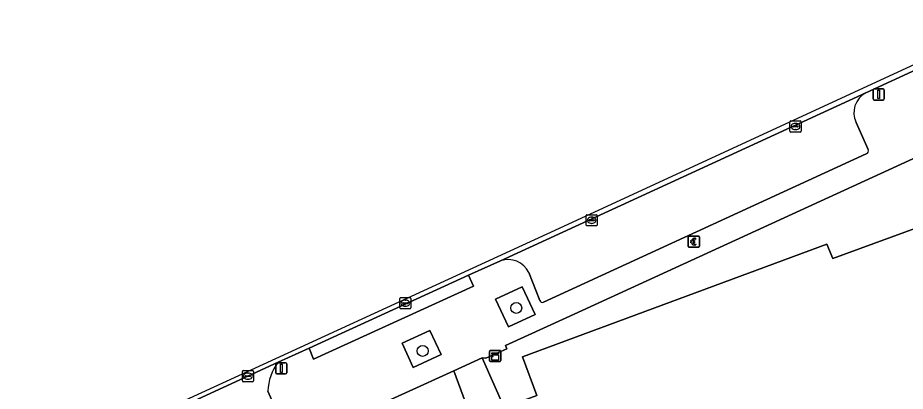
# Model space of a CAD drawing. Extents: x 160806 to 161707, y 383696 to 384148.
# Drawn here: x 161003.1 to 161082.8, y 383996.3 to 384029.9 of the extents above; entities that cross this region are included whole.
import ezdxf

# ---------------------------------------------------------------- set-up
doc = ezdxf.new("R2010")
doc.units = 0
for name, color, linetype in [('IMGEO_Betaalautomaat', 7, 'Continuous'), ('IMGEO_Boom', 7, 'Continuous'), ('IMGEO_Groenvoorziening', 7, 'Continuous'), ('IMGEO_Kast', 7, 'Continuous'), ('IMGEO_Kolk', 7, 'Continuous'), ('IMGEO_Lichtmast', 7, 'Continuous'), ('IMGEO_Pand', 7, 'Continuous'), ('IMGEO_Parkeervlak_open', 7, 'Continuous'), ('IMGEO_Rijbaan_lokaal_open', 7, 'Continuous'), ('IMGEO_Terreindeel_gesloten', 7, 'Continuous'), ('IMGEO_Voetpad_open', 7, 'Continuous')]:
    doc.layers.add(name, color=color, linetype=linetype)

msp = doc.modelspace()

# ---------------------------------------------------------------- linework, layer by layer
at = {"layer": 'IMGEO_Betaalautomaat'}
for p, q in [((161063.316, 384009.33), (161063.316, 384010.171)), ((161063.316, 384010.171), (161063.316, 384009.33)), ((161063.391, 384010.254), (161064.232, 384010.254)), ((161064.232, 384010.254), (161063.391, 384010.254)), ((161063.599, 384009.718), (161063.599, 384009.786)), ((161063.72, 384009.786), (161063.72, 384009.718)), ((161063.978, 384010.059), (161063.961, 384009.959)), ((161063.965, 384009.553), (161063.987, 384009.466)), ((161064.315, 384010.18), (161064.315, 384009.339)), ((161064.315, 384009.339), (161064.315, 384010.18)), ((161064.241, 384009.255), (161063.4, 384009.255)), ((161063.4, 384009.255), (161064.241, 384009.255))]:
    msp.add_line(p, q, dxfattribs=at)
for points in [[(161063.599, 384009.786), (161063.53, 384009.786), (161063.53, 384009.855), (161063.609, 384009.855)], [(161063.604, 384009.649), (161063.53, 384009.649), (161063.53, 384009.718), (161063.599, 384009.718)], [(161063.731, 384009.855), (161063.878, 384009.855), (161063.878, 384009.786), (161063.72, 384009.786)], [(161063.72, 384009.718), (161063.878, 384009.718), (161063.878, 384009.649), (161063.734, 384009.649)]]:
    msp.add_lwpolyline(points, dxfattribs=at)
for centre, radius, start, end in [((161063.394, 384010.177), 0.0779, 92.4484, 184.28452), ((161063.394, 384010.177), 0.0779, 92.4484, 184.28452), ((161063.865, 384009.704), 0.267, 191.80956, 297.03891), ((161063.892, 384009.779), 0.293, 73.01398, 165.01395), ((161063.898, 384009.792), 0.179, 69.32359, 159.56827), ((161063.898, 384009.719), 0.179, 202.76249, 291.86925), ((161064.238, 384010.177), 0.0779, 2.4484, 94.28452), ((161064.238, 384010.177), 0.0779, 2.4484, 94.28452), ((161063.394, 384009.333), 0.0779, 182.4484, 274.28452), ((161063.394, 384009.333), 0.0779, 182.4484, 274.28452), ((161064.238, 384009.333), 0.0779, 272.4484, 4.28452), ((161064.238, 384009.333), 0.0779, 272.4484, 4.28452)]:
    msp.add_arc(centre, radius, start, end, dxfattribs=at)
at = {"layer": 'IMGEO_Boom'}
for centre in [(161047.853, 384003.81), (161039.444, 383999.943)]:
    msp.add_circle(centre, 0.489, dxfattribs=at)
at = {"layer": 'IMGEO_Groenvoorziening'}
for points in [[(161047.149, 384002.096), (161049.552, 384003.214), (161048.395, 384005.701), (161045.993, 384004.583)], [(161038.583, 383998.463), (161041.104, 383999.639), (161040.102, 384001.774), (161037.607, 384000.63)]]:
    msp.add_lwpolyline(points, close=True, dxfattribs=at)
at = {"layer": 'IMGEO_Kast'}
for p, q in [((161045.53, 383999.994), (161046.371, 383999.994)), ((161046.371, 383999.994), (161045.53, 383999.994)), ((161045.455, 383999.069), (161045.455, 383999.91)), ((161045.455, 383999.91), (161045.455, 383999.069)), ((161046.455, 383999.919), (161046.455, 383999.078)), ((161046.455, 383999.078), (161046.455, 383999.919)), ((161046.38, 383998.994), (161045.539, 383998.994)), ((161045.539, 383998.994), (161046.38, 383998.994))]:
    msp.add_line(p, q, dxfattribs=at)
for points in [[(161045.65, 383999.784), (161046.25, 383999.784), (161046.25, 383999.699), (161045.65, 383999.699), (161045.65, 383999.784)], [(161045.65, 383999.609), (161046.25, 383999.609), (161046.25, 383999.12), (161045.65, 383999.12), (161045.65, 383999.609)]]:
    msp.add_lwpolyline(points, dxfattribs=at)
msp.add_circle((161045.734, 383999.458), 0.0377, dxfattribs=at)
for centre, start, end in [((161045.533, 383999.916), 92.4484, 184.28452), ((161045.533, 383999.916), 92.4484, 184.28452), ((161046.377, 383999.916), 2.4484, 94.28452), ((161046.377, 383999.916), 2.4484, 94.28452), ((161045.533, 383999.072), 182.4484, 274.28452), ((161045.533, 383999.072), 182.4484, 274.28452), ((161046.377, 383999.072), 272.4484, 4.28452), ((161046.377, 383999.072), 272.4484, 4.28452)]:
    msp.add_arc(centre, 0.0779, start, end, dxfattribs=at)
at = {"layer": 'IMGEO_Kolk'}
for p, q in [((161072.447, 384019.675), (161072.447, 384020.527)), ((161072.522, 384020.601), (161073.374, 384020.601)), ((161072.706, 384020.095), (161072.706, 384020.107)), ((161073.144, 384020.058), (161072.746, 384020.058)), ((161072.749, 384020.144), (161073.147, 384020.144)), ((161072.935, 384020.381), (161072.96, 384020.381)), ((161073.19, 384020.107), (161073.19, 384020.095)), ((161073.448, 384020.527), (161073.448, 384019.675)), ((161073.374, 384019.601), (161072.522, 384019.601)), ((161072.958, 384019.821), (161072.933, 384019.821)), ((161054.131, 384011.25), (161054.131, 384012.102)), ((161054.206, 384012.176), (161055.058, 384012.176)), ((161054.619, 384011.956), (161054.644, 384011.956)), ((161055.132, 384012.102), (161055.132, 384011.25)), ((161055.058, 384011.176), (161054.206, 384011.176)), ((161054.39, 384011.67), (161054.39, 384011.682)), ((161054.828, 384011.633), (161054.43, 384011.633)), ((161054.433, 384011.719), (161054.831, 384011.719)), ((161054.642, 384011.396), (161054.617, 384011.396)), ((161054.874, 384011.682), (161054.874, 384011.67)), ((161037.386, 384003.805), (161037.386, 384004.657)), ((161037.461, 384004.731), (161038.313, 384004.731)), ((161037.645, 384004.225), (161037.645, 384004.237)), ((161038.083, 384004.188), (161037.685, 384004.188)), ((161037.688, 384004.274), (161038.086, 384004.274)), ((161037.874, 384004.511), (161037.899, 384004.511)), ((161038.129, 384004.237), (161038.129, 384004.225)), ((161038.387, 384004.657), (161038.387, 384003.805)), ((161038.313, 384003.731), (161037.461, 384003.731)), ((161037.897, 384003.951), (161037.872, 384003.951)), ((161023.24, 383997.256), (161023.24, 383998.108)), ((161023.315, 383998.182), (161024.167, 383998.182)), ((161023.499, 383997.676), (161023.499, 383997.688)), ((161023.937, 383997.639), (161023.539, 383997.639)), ((161023.542, 383997.725), (161023.94, 383997.725)), ((161023.728, 383997.962), (161023.753, 383997.962)), ((161023.983, 383997.688), (161023.983, 383997.676)), ((161024.241, 383998.108), (161024.241, 383997.256)), ((161024.167, 383997.182), (161023.315, 383997.182)), ((161023.751, 383997.402), (161023.726, 383997.402))]:
    msp.add_line(p, q, dxfattribs=at)
for points in [[(161072.447, 384019.675), (161072.447, 384020.527)], [(161072.522, 384020.601), (161073.374, 384020.601)], [(161073.448, 384020.527), (161073.448, 384019.675)], [(161073.374, 384019.601), (161072.522, 384019.601)], [(161054.131, 384011.25), (161054.131, 384012.102)], [(161054.206, 384012.176), (161055.058, 384012.176)], [(161055.132, 384012.102), (161055.132, 384011.25)], [(161055.058, 384011.176), (161054.206, 384011.176)], [(161037.386, 384003.805), (161037.386, 384004.657)], [(161037.461, 384004.731), (161038.313, 384004.731)], [(161038.387, 384004.657), (161038.387, 384003.805)], [(161038.313, 384003.731), (161037.461, 384003.731)], [(161023.24, 383997.256), (161023.24, 383998.108)], [(161023.315, 383998.182), (161024.167, 383998.182)], [(161024.241, 383998.108), (161024.241, 383997.256)], [(161024.167, 383997.182), (161023.315, 383997.182)]]:
    msp.add_lwpolyline(points, dxfattribs=at)
for centre, radius, start, end in [((161072.524, 384020.525), 0.0765, 91.55205, 178.44795), ((161072.524, 384020.525), 0.0765, 91.55205, 178.44795), ((161072.746, 384020.104), 0.0403, 85.87752, 175.75265), ((161072.743, 384020.094), 0.0366, 178.93798, 274.71019), ((161073.147, 384020.101), 0.043, 264.86636, 352.45326), ((161073.151, 384020.106), 0.0386, 1.73085, 96.63898), ((161073.372, 384020.525), 0.0765, 1.55205, 88.44795), ((161073.372, 384020.525), 0.0765, 1.55205, 88.44795), ((161072.524, 384019.677), 0.0765, 181.55205, 268.44795), ((161072.524, 384019.677), 0.0765, 181.55205, 268.44795), ((161073.372, 384019.677), 0.0765, 271.55205, 358.44795), ((161073.372, 384019.677), 0.0765, 271.55205, 358.44795), ((161054.208, 384012.1), 0.0765, 91.55205, 178.44795), ((161054.208, 384012.1), 0.0765, 91.55205, 178.44795), ((161055.056, 384012.1), 0.0765, 1.55205, 88.44795), ((161055.056, 384012.1), 0.0765, 1.55205, 88.44795), ((161054.208, 384011.252), 0.0765, 181.55205, 268.44795), ((161054.208, 384011.252), 0.0765, 181.55205, 268.44795), ((161054.43, 384011.679), 0.0403, 85.87752, 175.75265), ((161054.427, 384011.669), 0.0366, 178.93798, 274.71019), ((161054.831, 384011.676), 0.043, 264.86636, 352.45326), ((161054.835, 384011.681), 0.0386, 1.73085, 96.63898), ((161055.056, 384011.252), 0.0765, 271.55205, 358.44795), ((161055.056, 384011.252), 0.0765, 271.55205, 358.44795), ((161037.463, 384004.655), 0.0765, 91.55205, 178.44795), ((161037.463, 384004.655), 0.0765, 91.55205, 178.44795), ((161037.685, 384004.234), 0.0403, 85.87752, 175.75265), ((161037.682, 384004.224), 0.0366, 178.93798, 274.71019), ((161038.086, 384004.231), 0.043, 264.86636, 352.45326), ((161038.09, 384004.236), 0.0386, 1.73085, 96.63898), ((161038.311, 384004.655), 0.0765, 1.55205, 88.44795), ((161038.311, 384004.655), 0.0765, 1.55205, 88.44795), ((161037.463, 384003.807), 0.0765, 181.55205, 268.44795), ((161037.463, 384003.807), 0.0765, 181.55205, 268.44795), ((161038.311, 384003.807), 0.0765, 271.55205, 358.44795), ((161038.311, 384003.807), 0.0765, 271.55205, 358.44795), ((161023.317, 383998.106), 0.0765, 91.55205, 178.44795), ((161023.317, 383998.106), 0.0765, 91.55205, 178.44795), ((161023.539, 383997.685), 0.0403, 85.87752, 175.75265), ((161023.536, 383997.675), 0.0366, 178.93798, 274.71019), ((161023.94, 383997.682), 0.043, 264.86636, 352.45326), ((161023.944, 383997.687), 0.0386, 1.73085, 96.63898), ((161024.165, 383998.106), 0.0765, 1.55205, 88.44795), ((161024.165, 383998.106), 0.0765, 1.55205, 88.44795), ((161023.317, 383997.258), 0.0765, 181.55205, 268.44795), ((161023.317, 383997.258), 0.0765, 181.55205, 268.44795), ((161024.165, 383997.258), 0.0765, 271.55205, 358.44795), ((161024.165, 383997.258), 0.0765, 271.55205, 358.44795)]:
    msp.add_arc(centre, radius, start, end, dxfattribs=at)
for centre, major_axis, ratio, start_param, end_param in [((161072.934, 384020.101), (-0.387, 0.002), 0.722429, 4.712389, 7.853982), ((161072.959, 384020.101), (-0.39, 0.002), 0.717154, 1.570796, 4.712389), ((161054.618, 384011.676), (-0.387, 0.002), 0.722429, 4.712389, 7.853982), ((161054.643, 384011.676), (-0.39, 0.002), 0.717154, 1.570796, 4.712389), ((161037.873, 384004.231), (-0.387, 0.002), 0.722429, 4.712389, 7.853982), ((161037.898, 384004.231), (-0.39, 0.002), 0.717154, 1.570796, 4.712389), ((161023.727, 383997.682), (-0.387, 0.002), 0.722429, 4.712389, 7.853982), ((161023.752, 383997.682), (-0.39, 0.002), 0.717154, 1.570796, 4.712389)]:
    msp.add_ellipse(centre, major_axis=major_axis, ratio=ratio, start_param=start_param, end_param=end_param, dxfattribs=at)
at = {"layer": 'IMGEO_Lichtmast'}
for p, q in [((161079.923, 384022.575), (161079.923, 384023.375)), ((161079.923, 384023.375), (161079.923, 384022.575)), ((161080.023, 384023.475), (161080.813, 384023.475)), ((161080.813, 384023.475), (161080.023, 384023.475)), ((161080.913, 384023.375), (161080.913, 384022.575)), ((161080.913, 384022.575), (161080.913, 384023.375)), ((161080.813, 384022.475), (161080.023, 384022.475)), ((161080.023, 384022.475), (161080.813, 384022.475)), ((161026.235, 383997.991), (161026.235, 383998.791)), ((161026.235, 383998.791), (161026.235, 383997.991)), ((161026.335, 383998.891), (161027.125, 383998.891)), ((161027.125, 383998.891), (161026.335, 383998.891)), ((161027.225, 383998.791), (161027.225, 383997.991)), ((161027.225, 383997.991), (161027.225, 383998.791)), ((161027.125, 383997.891), (161026.335, 383997.891)), ((161026.335, 383997.891), (161027.125, 383997.891))]:
    msp.add_line(p, q, dxfattribs=at)
for points in [[(161080.343, 384023.35), (161080.493, 384023.35), (161080.493, 384022.6), (161080.343, 384022.6), (161080.343, 384023.35)], [(161026.655, 383998.766), (161026.805, 383998.766), (161026.805, 383998.016), (161026.655, 383998.016), (161026.655, 383998.766)]]:
    msp.add_lwpolyline(points, dxfattribs=at)
for centre, start, end in [((161080.023, 384023.375), 90, 180), ((161080.023, 384023.375), 90, 180), ((161080.813, 384023.375), 0, 90), ((161080.813, 384023.375), 360, 90), ((161080.023, 384022.575), 180, 270), ((161080.023, 384022.575), 180, 270), ((161080.813, 384022.575), 270, 0), ((161080.813, 384022.575), 270, 0), ((161026.335, 383998.791), 90, 180), ((161026.335, 383998.791), 90, 180), ((161027.125, 383998.791), 0, 90), ((161027.125, 383998.791), 360, 90), ((161026.335, 383997.991), 180, 270), ((161026.335, 383997.991), 180, 270), ((161027.125, 383997.991), 270, 0), ((161027.125, 383997.991), 270, 0)]:
    msp.add_arc(centre, 0.1, start, end, dxfattribs=at)
at = {"layer": 'IMGEO_Pand'}
msp.add_lwpolyline([(161085.223, 384011.506), (161076.291, 384008.231), (161075.766, 384009.535), (161048.417, 383999.403), (161049.694, 383995.956), (161046.766, 383994.877), (161053.896, 383975.534), (161056.634, 383976.543), (161057.312, 383974.704), (161051.661, 383972.634), (161050.66, 383972.267), (161052.414, 383967.479), (161055.383, 383959.639), (161058.517, 383960.756), (161061.198, 383959.507), (161079.25, 383966.494), (161080.52, 383969.246), (161078.917, 383973.592), (161080.801, 383974.286), (161082.015, 383971.009), (161083.322, 383970.394)], dxfattribs=at)
at = {"layer": 'IMGEO_Parkeervlak_open'}
for points in [[(161079.27, 384023.126), (161046.44, 384008.045)], [(161079.469, 384018.029), (161078.39, 384020.455)], [(161050.292, 384004.312), (161079.313, 384017.633)], [(161048.989, 384007), (161049.983, 384004.463)], [(161026.469, 383998.931), (161016.563, 383994.396)], [(161026.665, 383993.775), (161025.542, 383996.328)]]:
    msp.add_lwpolyline(points, dxfattribs=at)
for centre, radius, start, end in [((161080.233, 384021.328), 2.04, 118.18629, 205.34326), ((161079.213, 384017.901), 0.286, 290.51859, 26.47854), ((161047.1, 384006.024), 2.126, 27.32974, 108.08647), ((161050.21, 384004.536), 0.239, 197.88545, 290.02751), ((161030.004, 383996.206), 4.464, 142.36773, 178.42784)]:
    msp.add_arc(centre, radius, start, end, dxfattribs=at)
at = {"layer": 'IMGEO_Rijbaan_lokaal_open'}
msp.add_lwpolyline([(160948.108, 383963.03), (160966.644, 383971.527), (160969.039, 383972.624), (160976.884, 383976.185), (160977.145, 383976.309), (160987.081, 383980.87), (160994.436, 383984.241), (161013.947, 383993.174), (161016.563, 383994.396), (161026.469, 383998.931), (161029.244, 384000.203), (161043.571, 384006.745), (161046.44, 384008.045), (161079.27, 384023.126), (161089.159, 384027.656), (161091.686, 384028.817), (161091.48, 384029.287), (161051.698, 384010.93), (161008.487, 383991.097), (160907.425, 383944.713)], dxfattribs=at)
msp.add_lwpolyline([(161042.251, 383998.166), (161051.661, 383972.634), (161057.312, 383974.704), (161056.634, 383976.543), (161053.896, 383975.534), (161046.766, 383994.877), (161044.796, 383999.32)], close=True, dxfattribs=at)
at = {"layer": 'IMGEO_Terreindeel_gesloten'}
msp.add_lwpolyline([(161083.322, 383970.394), (161082.015, 383971.009), (161080.801, 383974.286), (161078.917, 383973.592), (161080.52, 383969.246), (161079.25, 383966.494), (161061.198, 383959.507), (161058.517, 383960.756), (161055.383, 383959.639), (161052.414, 383967.479), (161050.66, 383972.267), (161051.661, 383972.634), (161042.251, 383998.166), (161033.55, 383994.222), (161016.05, 383986.21), (161018.24, 383980.237), (161012.287, 383978.018), (161011.521, 383977.773), (161006.566, 383975.908)], dxfattribs=at)
at = {"layer": 'IMGEO_Voetpad_open'}
for points in [[(161093.984, 384029.859), (161091.686, 384028.817), (161089.159, 384027.656), (161079.27, 384023.126)], [(161016.05, 383986.21), (161033.55, 383994.222), (161042.251, 383998.166), (161044.796, 383999.32), (161045.113, 383999.3), (161047.022, 384000.146), (161046.899, 384000.438), (161052.328, 384002.909), (161087.151, 384018.873), (161099.091, 384024.316), (161099.383, 384025.462)], [(161078.39, 384020.455), (161079.469, 384018.029)], [(161079.313, 384017.633), (161050.292, 384004.312)], [(161046.44, 384008.045), (161043.571, 384006.745), (161044.013, 384005.753), (161029.634, 383999.203), (161029.244, 384000.203), (161026.469, 383998.931)], [(161049.983, 384004.463), (161048.989, 384007)], [(161025.542, 383996.328), (161026.665, 383993.775)]]:
    msp.add_lwpolyline(points, dxfattribs=at)
for points in [[(161096.529, 383985.078), (161095.052, 383984.53), (161095.914, 383982.188), (161098.143, 383982.971), (161087.151, 384018.873), (161052.328, 384002.909), (161046.899, 384000.438), (161047.022, 384000.146), (161045.113, 383999.3), (161044.796, 383999.32), (161046.766, 383994.877), (161049.694, 383995.956), (161048.417, 383999.403), (161075.766, 384009.535), (161076.291, 384008.231), (161085.223, 384011.506), (161085.268, 384011.384), (161090.795, 383996.359), (161092.359, 383992.107), (161092.264, 383992.069), (161092.972, 383990.116), (161094.462, 383990.653)], [(161043.571, 384006.745), (161029.244, 384000.203), (161029.634, 383999.203), (161044.013, 384005.753)], [(161045.993, 384004.583), (161048.395, 384005.701), (161049.552, 384003.214), (161047.149, 384002.096)], [(161037.607, 384000.63), (161040.102, 384001.774), (161041.104, 383999.639), (161038.583, 383998.463)]]:
    msp.add_lwpolyline(points, close=True, dxfattribs=at)
for centre, radius, start, end in [((161080.233, 384021.328), 2.04, 118.18629, 205.34326), ((161079.213, 384017.901), 0.286, 290.51859, 26.47854), ((161047.1, 384006.024), 2.126, 27.32974, 108.08647), ((161050.21, 384004.536), 0.239, 197.88545, 290.02751), ((161030.004, 383996.206), 4.464, 142.36773, 178.42784)]:
    msp.add_arc(centre, radius, start, end, dxfattribs=at)

doc.saveas('drawing.dxf')
